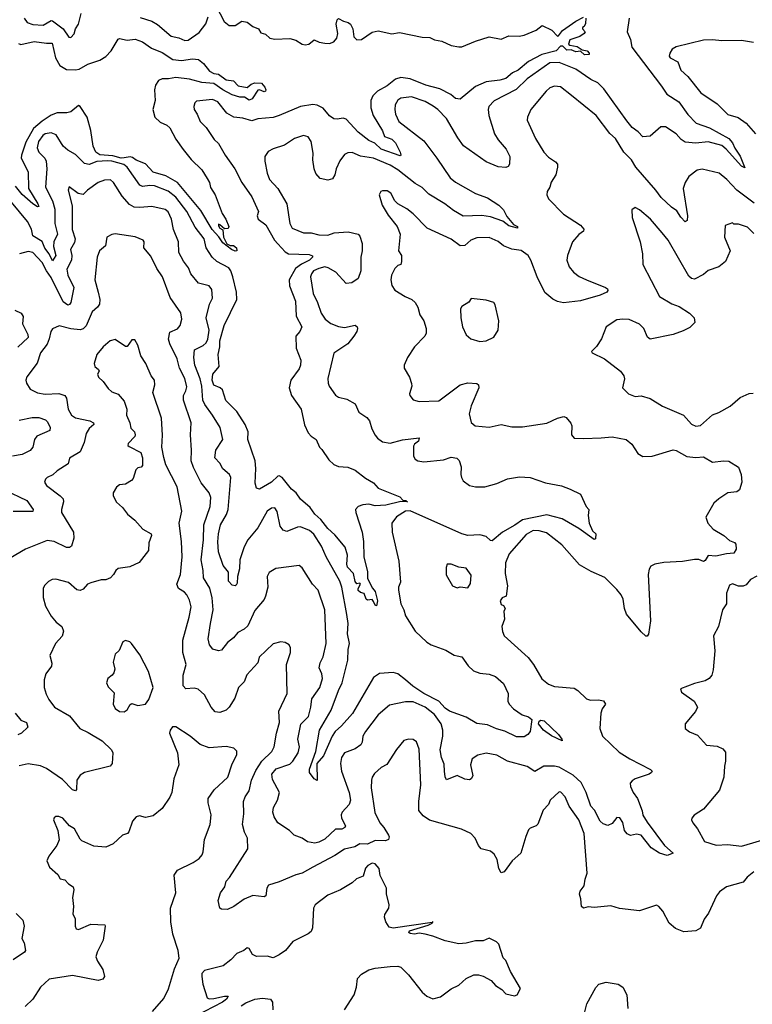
# Model space of a CAD drawing. Extents: x 1552033 to 1694788, y 811965 to 917215.
# Tile 491 of 632: x 1646688 to 1651506, y 878742 to 885215. Entities that reach past the tile are written whole.
import ezdxf

# ---------------------------------------------------------------- set-up
doc = ezdxf.new("R2010")
doc.units = 0

msp = doc.modelspace()

# ---------------------------------------------------------------- linework, layer by layer
at = {"layer": '0CON20XD'}
for points in [[(1646717.2, 885225), (1646737.4, 885197.4), (1646774.7, 885184.7), (1646841.5, 885178.5), (1646895, 885209.4), (1646905, 885208.6), (1646974.8, 885154.8), (1647010.5, 885100.5), (1647025, 885098.8), (1647047.4, 885122.6), (1647055.7, 885155), (1647075, 885186.7), (1647092.8, 885257.2)], [(1647980, 885305), (1648033.3, 885203.3), (1648065, 885177.1), (1648105, 885176.9), (1648150, 885205), (1648185, 885200), (1648220.3, 885170.3), (1648257.5, 885155), (1648275, 885130), (1648305, 885120), (1648333, 885093), (1648365, 885087.9), (1648465, 885090.9), (1648505, 885080), (1648545, 885055.6), (1648565, 885051.1), (1648588.8, 885055), (1648625, 885082), (1648657.7, 885067.7), (1648695, 885061.2), (1648725, 885060), (1648755, 885070), (1648773.8, 885095), (1648779.2, 885125), (1648769.2, 885185), (1648776.7, 885215), (1648785, 885223.3), (1648817.5, 885205), (1648847.4, 885197.4), (1648862.5, 885185), (1648878.1, 885155), (1648885, 885102.5), (1648904.1, 885084.1), (1648935, 885084.2), (1649005.8, 885134.2), (1649045, 885142), (1649135, 885123.1), (1649185, 885131.8), (1649335, 885101.5), (1649385, 885098.9), (1649415.9, 885084.1), (1649465, 885074.4), (1649525, 885046), (1649576.1, 885036.1), (1649595, 885036.2), (1649685, 885073.8), (1649775, 885102), (1649855, 885088), (1649905, 885108.6), (1649972.4, 885107.6), (1650005, 885113.1), (1650085, 885146), (1650125, 885176.9), (1650187.3, 885147.3), (1650225, 885107.5), (1650231.7, 885108.3), (1650257.5, 885145), (1650345, 885206.7), (1650395, 885231.4)], [(1647479.6, 885229.6), (1647556.2, 885206.2), (1647594.8, 885184.8), (1647685, 885107.1), (1647735.7, 885095.7), (1647775, 885078.2), (1647795, 885080.8), (1647867.7, 885132.3), (1647912.4, 885187.6), (1647927.8, 885235)], [(1650696.2, 885225), (1650682.9, 885135), (1650705.6, 885085), (1650712.5, 885035), (1650907.8, 884777.8), (1650944.7, 884725), (1651023.4, 884675), (1651081.2, 884591.2), (1651135.9, 884535.9), (1651223.7, 884503.7), (1651350.4, 884435), (1651375, 884406.5), (1651390.2, 884370.2), (1651425, 884318.5), (1651457.5, 884242.5), (1651435, 884253.1), (1651334.7, 884364.7), (1651305, 884387.7), (1651215, 884412), (1651135, 884403.3), (1651065, 884410.9), (1651037.8, 884427.7), (1651005.5, 884465), (1650935, 884510), (1650905, 884510), (1650835, 884450), (1650786.2, 884446.2), (1650755, 884478.8), (1650715, 884505.8), (1650679.6, 884549.6), (1650530.3, 884760.3), (1650489.8, 884799.8), (1650445, 884821.5), (1650345, 884890.8), (1650235, 884933.6), (1650175, 884931.8), (1650024.4, 884825.6), (1649952.6, 884757.4), (1649808.8, 884681.2), (1649773.6, 884645), (1649769.1, 884625), (1649773.1, 884585), (1649810, 884465), (1649834.5, 884425), (1649886.4, 884365), (1649911.1, 884315), (1649910, 884265), (1649900.4, 884249.6), (1649885, 884243.8), (1649835, 884247.8), (1649755, 884280.4), (1649606.8, 884386.8), (1649569.1, 884439.1), (1649495, 884565.6), (1649437.5, 884625), (1649407.4, 884647.4), (1649355, 884677.1), (1649265, 884707.3), (1649195, 884700.5), (1649175, 884686.7), (1649157.5, 884655), (1649156.1, 884625), (1649160, 884595), (1649181.2, 884545), (1649345, 884419.2), (1649432.2, 884305), (1649520, 884175), (1649555, 884146.4), (1649685, 884072.7), (1649765, 884043.6), (1649840, 883995), (1649870, 883965), (1649892.5, 883922.5), (1649935, 883868.8), (1649960.8, 883855), (1649962.5, 883845), (1649905, 883859.2), (1649865, 883891.5), (1649785, 883918.8), (1649728, 883928), (1649605, 883924.5), (1649540.8, 883960.8), (1649483.1, 884005), (1649379.2, 884069.2), (1649335, 884112.8), (1649288.1, 884138.1), (1649175, 884228.2), (1649125, 884258.2), (1649014.6, 884305.4), (1648928.5, 884318.5), (1648875, 884341.9), (1648845, 884339.4), (1648825, 884330), (1648792.9, 884287.1), (1648768.8, 884235), (1648761.1, 884195), (1648745, 884169.2), (1648715, 884160), (1648665, 884171.9), (1648635.6, 884205), (1648624.6, 884235), (1648616.2, 884295), (1648617.7, 884337.7), (1648604.4, 884414.4), (1648584.3, 884444.3), (1648555, 884454.3), (1648495, 884434.3), (1648430.4, 884389.6), (1648354.6, 884365.4), (1648322.2, 884347.8), (1648299.4, 884315), (1648299.5, 884285), (1648315, 884206.7), (1648331.5, 884165), (1648385.5, 884105), (1648444.7, 884004.7), (1648465.5, 883875), (1648480.8, 883845), (1648555, 883813.1), (1648605, 883813.5), (1648655, 883800.9), (1648715, 883797.8), (1648755.7, 883814.3), (1648848.3, 883821.7), (1648914.6, 883804.6), (1648925, 883791.2), (1648941.1, 883745), (1648941.1, 883695), (1648931.2, 883655), (1648932.1, 883565), (1648915, 883514.2), (1648873.3, 883485), (1648835, 883480.6), (1648766.7, 883555), (1648717.1, 883585), (1648695, 883589.5), (1648655, 883580.7), (1648620.9, 883565), (1648606.1, 883545), (1648601.1, 883525), (1648618.5, 883415), (1648646.8, 883355), (1648670.4, 883285), (1648697.1, 883247.1), (1648735, 883218.2), (1648785, 883198.1), (1648825, 883191.8), (1648895, 883207.1), (1648907.1, 883197.1), (1648910.4, 883185), (1648905.4, 883165), (1648885.9, 883134.1), (1648846.4, 883083.6), (1648755, 883022), (1648714.5, 882855.5), (1648715.6, 882825), (1648723.1, 882805), (1648765, 882746.2), (1648785, 882734.5), (1648839.8, 882719.8), (1648895, 882688.8), (1648918.8, 882635), (1648970.3, 882600.3), (1648988.7, 882578.7), (1649004.5, 882524.5), (1649025, 882483.8), (1649040, 882465), (1649075, 882439.4), (1649125, 882430.4), (1649205, 882452.2), (1649315, 882466.2), (1649310, 882445), (1649284.3, 882425.7), (1649277.5, 882412.5), (1649277.1, 882345), (1649288, 882325), (1649305.5, 882315.5), (1649345, 882309.5), (1649475, 882321.4), (1649525, 882338.1), (1649563, 882333), (1649577.9, 882317.9), (1649591.9, 882275), (1649588.6, 882225), (1649593.1, 882205), (1649605, 882184.3), (1649645, 882153.5), (1649685, 882143.8), (1649745.9, 882144.1), (1649825, 882165.4), (1649895, 882197.1), (1649975, 882209.1), (1650045.5, 882205.5), (1650145, 882169.5), (1650250.5, 882150.5), (1650309.1, 882129.1), (1650375, 882095.8), (1650414.3, 882015), (1650431.7, 881995), (1650427.3, 881955), (1650433.8, 881905), (1650454, 881855), (1650476.6, 881835), (1650475, 881803.3), (1650465, 881797.1), (1650365, 881871.1), (1650255, 881934.4), (1650155, 881959.7), (1649993.6, 881926.4), (1649945, 881891.7), (1649862.9, 881847.1), (1649795, 881788.5), (1649785, 881790.6), (1649755, 881818.2), (1649715, 881828.9), (1649635, 881824.1), (1649595, 881834.2), (1649255, 881987.3), (1649225, 881984.5), (1649165, 881946.6), (1649136.4, 881905), (1649136.7, 881845), (1649181.1, 881655), (1649192.6, 881517.4), (1649179.2, 881485), (1649178.1, 881465), (1649194.5, 881375), (1649214.5, 881335), (1649225.6, 881295), (1649287.8, 881195), (1649365, 881123.1), (1649395, 881104.4), (1649491.3, 881071.3), (1649545, 881036.7), (1649565, 881033.3), (1649596.4, 881026.4), (1649637, 880967), (1649673.4, 880933.4), (1649715, 880918.6), (1649775, 880911.9), (1649816.8, 880896.8), (1649870.3, 880850.3), (1649900, 880785), (1649899.2, 880735), (1649908, 880715), (1649936, 880685), (1649992, 880645), (1650035, 880632.3), (1650055.3, 880615), (1650044.6, 880535), (1650028.9, 880515), (1650005, 880499.6), (1649955, 880500), (1649877.4, 880537.4), (1649822.8, 880552.8), (1649765, 880579.4), (1649695, 880587.5), (1649625, 880629.5), (1649515, 880668.9), (1649485, 880689.7), (1649444.7, 880735), (1649345, 880785.2), (1649273.2, 880833.2), (1649225.8, 880875), (1649175, 880914.6), (1649145, 880924), (1649055, 880916.8), (1649015, 880890.9), (1648875.9, 880654.1), (1648805, 880572.5), (1648763.5, 880535), (1648742.7, 880505), (1648685, 880375.5), (1648641.5, 880325), (1648645, 880212.5), (1648624.8, 880224.8), (1648594.4, 880265), (1648595, 880288.8), (1648636.6, 880405), (1648659.2, 880545), (1648736, 880675), (1648784.4, 880804.4), (1648808.2, 880855), (1648846.7, 881005), (1648848.5, 881075), (1648857.1, 881115), (1648843.2, 881176.8), (1648847.2, 881245), (1648840.3, 881305), (1648807.2, 881485), (1648793.3, 881525), (1648703.2, 881683.2), (1648673.8, 881755), (1648623.2, 881833.2), (1648595, 881856.5), (1648535, 881882.2), (1648515, 881880), (1648445, 881850.8), (1648420.2, 881860.2), (1648402.1, 881885), (1648382.4, 881982.4), (1648365.7, 882005.7), (1648345, 882004.3), (1648315, 881984.3), (1648254.1, 881875), (1648189.3, 881795), (1648165, 881749.2), (1648136.7, 881665), (1648134.6, 881605.4), (1648120, 881555), (1648118.2, 881511.8), (1648112.2, 881497.8), (1648105, 881492.9), (1648085, 881497.6), (1648060.6, 881525), (1648062.1, 881582.1), (1648027.1, 881627.1), (1647996.5, 881716.5), (1647991.9, 881781.9), (1647995.8, 881835), (1648009.1, 881895), (1648047.1, 881962.9), (1648058.4, 881995), (1648077.5, 882205), (1648068.6, 882225), (1648025, 882263.5), (1648005, 882298.9), (1647971.5, 882335), (1647977.2, 882385), (1648023.1, 882455), (1648005.6, 882535), (1647956.1, 882615)], [(1650410, 885225), (1650409.7, 885190.3), (1650400, 885170), (1650390, 885165), (1650390, 885155), (1650406.4, 885136.4), (1650400, 885125), (1650372.5, 885105), (1650305, 885083.3), (1650297.5, 885055), (1650305, 885047.5), (1650355, 885038.8), (1650386.7, 885016.7), (1650420.3, 885010.3), (1650434, 884995), (1650433.3, 884986.7), (1650402, 884985), (1650375, 885007.5), (1650345.3, 885004.7), (1650315, 885016.7), (1650286.7, 885015), (1650260.5, 885040.5), (1650245, 885040.8), (1650215, 885011.5), (1650122.8, 884987.2), (1650035, 884940.8), (1649966, 884884), (1649928.2, 884865), (1649885, 884829.8), (1649845, 884818.2), (1649755, 884806.2), (1649684.6, 884775.4), (1649585, 884693.8), (1649555, 884697.5), (1649523.9, 884723.9), (1649451.1, 884761.1), (1649359.2, 884785), (1649255, 884826.5)], [(1646679.7, 885059.7), (1646695, 885052.9), (1646783.1, 885073.1), (1646865, 885061.2), (1646901.8, 885061.8), (1646924, 884965), (1646951.1, 884915), (1646995, 884889), (1647055.2, 884884.8), (1647078.9, 884891.1), (1647136.9, 884923.1), (1647215, 884950), (1647255, 884972.5), (1647290.2, 885009.8), (1647335, 885087.5), (1647345, 885091.2), (1647395, 885081.1), (1647448.3, 885088.3), (1647495, 885070.5), (1647555, 885028.5), (1647625, 885000.8), (1647695, 884954.3), (1647752.9, 884947.1), (1647825, 884957.5), (1647865, 884954.2), (1647896.6, 884926.6), (1647937, 884877), (1647965, 884862.5), (1647996.3, 884856.4), (1648045, 884820), (1648095, 884812.5), (1648125, 884780), (1648185, 884770.6), (1648210.7, 884790.7), (1648235, 884799.6), (1648279.1, 884799.1), (1648301.1, 884771.1), (1648305.7, 884754.3), (1648304.1, 884745.9), (1648295, 884741.4), (1648265, 884753.6), (1648255, 884751.5), (1648218, 884695), (1648197.1, 884687.1), (1648166.8, 884706.8), (1648135, 884706.5), (1648085, 884721), (1648025, 884753.4), (1647965, 884796.2), (1647885, 884802.2), (1647805, 884823.8), (1647713.9, 884836.1), (1647666.5, 884826.5), (1647625, 884825.7), (1647600, 884815), (1647582.2, 884785), (1647575.6, 884755), (1647578.6, 884685), (1647562.9, 884625), (1647577.1, 884575), (1647612, 884542), (1647655, 884521.1), (1647675, 884504.3), (1647715, 884429.2), (1647762.2, 884362.2), (1647815, 884296.5), (1647885, 884227.5), (1647921.4, 884171.4), (1647935.7, 884145), (1647941.9, 884111.9), (1647974.3, 884065), (1648020.6, 883940.6), (1648043.3, 883905), (1648062.5, 883855), (1648058.3, 883841.7), (1648035, 883840), (1648005, 883867.5), (1647995, 883870), (1647995, 883860), (1648003.3, 883845), (1648023, 883833), (1648028.6, 883785), (1648051.1, 883741.1), (1648071.7, 883731.7), (1648095, 883730), (1648114.4, 883715), (1648115.5, 883695), (1648105, 883694.3), (1648080, 883705), (1648025, 883748.6), (1647997.9, 883787.9), (1647952.8, 883835), (1647880.1, 883960.1), (1647725.5, 884145.5), (1647649.9, 884189.9), (1647565, 884213.3), (1647515, 884268.5), (1647455, 884292.8), (1647430.3, 884310.3), (1647414.1, 884314.1), (1647375, 884307.3), (1647355, 884305.1), (1647301.3, 884321.3), (1647215, 884327.9), (1647188.1, 884345), (1647170.8, 884385), (1647156.7, 884486.7), (1647131.1, 884575), (1647086, 884645), (1647075, 884651.2), (1647025, 884609.5), (1646997.2, 884602.8), (1646935, 884603.3), (1646895, 884588.1), (1646835, 884548.7), (1646779.1, 884500.9), (1646729.2, 884410.8), (1646699.2, 884325), (1646698.3, 884305), (1646743.6, 884215), (1646745.7, 884105), (1646808, 884005), (1646813, 883987), (1646805, 883984.4), (1646775.5, 884005), (1646705, 884067), (1646660.7, 884120.7)], [(1651514.6, 885064.6), (1651435, 885078.2), (1651305.5, 885075.5), (1651245, 885082.5), (1651185, 885081.2), (1651005, 885036.4), (1650978.6, 885021.4), (1650962.5, 884995), (1650960, 884975), (1650966, 884965), (1651015, 884939.1), (1651035, 884884.2), (1651081.8, 884841.8), (1651167.1, 884735), (1651275, 884662), (1651345, 884592.2), (1651413.4, 884573.4), (1651465, 884534.4), (1651527.1, 884465)], [(1649255, 884826.5), (1649195.6, 884835.6), (1649160, 884825), (1649105, 884780.9), (1649040.6, 884745), (1649010, 884715), (1648996.2, 884683.8), (1648997.3, 884635), (1649012.7, 884585), (1649073.8, 884485), (1649087.5, 884447.5), (1649135, 884429.2), (1649159.6, 884405), (1649190.4, 884345), (1649194, 884326), (1649189.1, 884320.9), (1649065, 884364.7), (1649024, 884404), (1648985, 884421.8), (1648915, 884475.4), (1648835, 884560.5), (1648815, 884568.6), (1648775, 884560.8), (1648755, 884564.3), (1648725, 884584.4), (1648683.3, 884633.3), (1648645, 884654.1), (1648615, 884657.7), (1648535, 884645.8), (1648393.6, 884586.4), (1648355, 884572.3), (1648255, 884564.5), (1648215, 884550), (1648155, 884567.7), (1648095.4, 884575.4), (1648051.1, 884601.1), (1647991.4, 884675), (1647955, 884690.9), (1647850.6, 884679.4), (1647840.5, 884669.5), (1647834, 884645), (1647836.2, 884625), (1647856, 884595), (1647876, 884545), (1647915, 884506.2), (1647967.6, 884427.6), (1647995, 884402), (1648038.5, 884325), (1648102.7, 884235), (1648150, 884145), (1648215, 884050), (1648258.2, 883955), (1648250.6, 883925), (1648256.2, 883905), (1648307.7, 883867.7), (1648363.2, 883765), (1648385, 883740.7), (1648435, 883688.4), (1648455.2, 883675.2), (1648592.1, 883672.1), (1648612.7, 883662.7), (1648614.2, 883655), (1648594.4, 883635), (1648541.5, 883608.5), (1648501.2, 883578.8), (1648459.2, 883505), (1648462.3, 883465), (1648502.9, 883365), (1648506.4, 883266.4), (1648542.9, 883195), (1648531.4, 883165), (1648504.3, 883135), (1648505.7, 883055), (1648537, 882977), (1648535.5, 882945), (1648525, 882920.8), (1648470.8, 882845), (1648459.3, 882795), (1648475.5, 882745), (1648538.1, 882655), (1648561.7, 882551.7), (1648585, 882500), (1648605, 882476.2), (1648638.8, 882455), (1648660.6, 882405), (1648675, 882388.6), (1648721.7, 882321.7), (1648755, 882292), (1648785, 882278.8), (1648845, 882274), (1648895, 882253.8), (1648961.3, 882201.3), (1649015, 882170), (1649045.8, 882135.8), (1649187.9, 882077.9), (1649207.5, 882057.5), (1649227.5, 882055), (1649238, 882045), (1649195, 882047.5), (1649096.2, 882023.8), (1649025, 882019.1), (1648985, 882031.1), (1648943.8, 882026.2), (1648914.6, 882015.4), (1648897.1, 881995), (1648898.1, 881975), (1648940, 881845), (1648949.2, 881785), (1648952, 881685), (1648975.6, 881585), (1648975, 881542.5), (1649007.6, 881477.6), (1649025.2, 881455.2), (1649041.2, 881395), (1649035, 881362.5), (1649025, 881366.2), (1649015, 881391.2), (1649005, 881404), (1648975, 881400), (1648965.5, 881405.5), (1648952.7, 881442.7), (1648929.5, 881449.5), (1648915, 881463.3), (1648913.6, 881476.4), (1648928.8, 881505), (1648925, 881510), (1648905, 881506.7), (1648895, 881522.5), (1648883.1, 881575), (1648844.6, 881615), (1648838.5, 881635), (1648844.6, 881695), (1648827.7, 881747.7), (1648759.5, 881829.5), (1648715, 881869.7), (1648669.1, 881929.1), (1648629.1, 881965), (1648598.5, 882008.5), (1648533.7, 882063.6), (1648505.8, 882105), (1648475, 882128.4), (1648415, 882205.8), (1648395, 882216.5), (1648385, 882213.3), (1648345, 882175.9), (1648265, 882128.6), (1648246.2, 882135), (1648237.7, 882167.7), (1648241.5, 882265), (1648236.2, 882315), (1648187.9, 882455), (1648190.4, 882505), (1648171.5, 882555), (1648115, 882639.5), (1648042.7, 882712.7), (1648021.8, 882781.8), (1648005.8, 882795), (1647965, 882811.9), (1647954.3, 882845), (1647959.2, 882885), (1647999.4, 882935), (1647993.5, 883015), (1648005.2, 883064.8), (1648004, 883105), (1648032.6, 883205), (1648115.7, 883375), (1648113.8, 883425), (1648089.7, 883525), (1648076.6, 883565), (1648062.9, 883585), (1647985.6, 883625), (1647954.4, 883655), (1647915.3, 883715), (1647901.9, 883775), (1647842.4, 883852.4), (1647787.9, 883955), (1647715, 884049.7), (1647665, 884088.6), (1647573.6, 884123.6), (1647543.7, 884126.3), (1647495, 884119.1), (1647478, 884128), (1647394.8, 884244.8), (1647372.9, 884262.9), (1647295.2, 884284.8), (1647265, 884287.2), (1647195, 884283.6), (1647145, 884263.8), (1647115, 884270), (1647055, 884330), (1647005, 884357.5), (1646974.3, 884384.3), (1646927.8, 884457.8), (1646895, 884471.1), (1646855, 884465.4), (1646839.4, 884455), (1646812.3, 884415), (1646803.7, 884373.7), (1646814.4, 884345), (1646854, 884305), (1646862.9, 884285), (1646866.4, 884235), (1646858.1, 884115), (1646904.1, 884024.1), (1646920.1, 883970.1), (1646919, 883875), (1646937.4, 883805), (1646912.6, 883755), (1646911.4, 883725), (1646924.8, 883665), (1646905, 883630), (1646882.6, 883675), (1646854.1, 883714.1), (1646835, 883757.7), (1646773.8, 883795), (1646765, 883837.5), (1646739.6, 883889.6), (1646635, 884016.2)], [(1650316.8, 884716.8), (1650245, 884773.1), (1650205, 884778.2), (1650175, 884766.4), (1650150.6, 884745), (1650049.2, 884625), (1650028, 884575), (1650026, 884555), (1650079.2, 884435), (1650135, 884343.8), (1650165, 884312.5), (1650212, 884282), (1650224.4, 884265), (1650225.6, 884245), (1650212.9, 884195), (1650182.6, 884147.4), (1650174, 884115), (1650156.2, 884085), (1650153.8, 884065), (1650165, 884037.5), (1650265, 883936.2), (1650375.5, 883865.5), (1650398.3, 883838.3), (1650396, 883824), (1650365, 883802.9), (1650324.4, 883755), (1650289.5, 883665), (1650285.5, 883635), (1650300.8, 883590.8), (1650330, 883555), (1650367.2, 883527.2), (1650415.5, 883505.5), (1650541.2, 883455), (1650554, 883445), (1650556, 883435), (1650548.8, 883425), (1650506.2, 883405), (1650375, 883368.1), (1650265, 883353.8), (1650225, 883363.3), (1650195, 883378.8), (1650142.4, 883422.4), (1650092.1, 883525), (1650050, 883635), (1650031.2, 883665), (1649985, 883698.5), (1649925, 883706.7), (1649869.1, 883729.1), (1649835, 883756.4), (1649775, 883784.3), (1649695, 883781.9), (1649655, 883765.6), (1649615, 883731.1), (1649585, 883728.5), (1649525, 883772.5), (1649368, 883845), (1649275, 883940), (1649235, 883971.9), (1649174, 884005), (1649155.5, 884025.5), (1649128, 884075), (1649105, 884090), (1649075, 884091.2), (1649063.3, 884085), (1649051.2, 884065), (1649072, 883995), (1649110.9, 883930.9), (1649170.8, 883855), (1649190, 883805), (1649180, 883695), (1649198.8, 883665), (1649200, 883625), (1649194.1, 883605.9), (1649175, 883598.6), (1649155, 883579.2), (1649133.8, 883535), (1649128.9, 883505), (1649135, 883467.5), (1649155, 883436.7), (1649222, 883395), (1649265.9, 883375.9), (1649288.1, 883355), (1649307.1, 883325), (1649320, 883275), (1649345.6, 883235), (1649361.5, 883185), (1649361.1, 883155), (1649353.1, 883135), (1649284.6, 883065.4), (1649239.2, 882995), (1649216.7, 882945), (1649216.7, 882925), (1649252, 882865), (1649264.3, 882824.3), (1649266, 882805), (1649252, 882755), (1649254.2, 882744.2), (1649276.2, 882716.2), (1649315, 882704.2), (1649445, 882708.9), (1649585, 882815.6), (1649635, 882828.5), (1649695, 882824), (1649706.2, 882815), (1649707.1, 882795), (1649656, 882676), (1649643.1, 882623.1), (1649657.3, 882567.3), (1649684.3, 882544.3), (1649775, 882535.7), (1649855, 882552.9), (1649925, 882539.4), (1649995, 882538.5), (1650155, 882562.5), (1650225, 882595.7), (1650265.8, 882605.8), (1650280.8, 882600.8), (1650313, 882563), (1650320, 882545), (1650316, 882485), (1650333.3, 882465), (1650395, 882461.5), (1650512.8, 882467.2), (1650585, 882471.9), (1650675.6, 882455.6), (1650713.8, 882425), (1650753, 882363), (1650785, 882342.5), (1650847.5, 882345), (1650985, 882387.5), (1651005, 882382.5), (1651075, 882344.4), (1651135, 882337.3), (1651185, 882341.1), (1651245, 882307.1), (1651315.8, 882315.8), (1651352.3, 882312.3), (1651414.2, 882274.2), (1651432.5, 882225), (1651437.1, 882175), (1651421.9, 882125), (1651405, 882110.6), (1651345, 882104), (1651285, 882066.2), (1651252.2, 882037.8), (1651201.2, 881945), (1651214, 881905), (1651248, 881865), (1651318, 881825), (1651355, 881790.8), (1651387.9, 881777.9), (1651397.7, 881767.7), (1651399.7, 881735), (1651385, 881707.1), (1651336.9, 881703.1), (1651265, 881687.5), (1651215, 881692), (1651195, 881658.8), (1651185, 881652.5), (1651155, 881666), (1651125, 881666), (1651047.6, 881652.4), (1650925, 881646.9), (1650864.3, 881635.7), (1650838, 881622), (1650827.7, 881602.3), (1650821.9, 881568.1), (1650836.9, 881263.1), (1650823.8, 881176.2), (1650815, 881162.5), (1650805, 881163.3), (1650775, 881190), (1650677.9, 881307.9), (1650665.6, 881345), (1650657.5, 881405), (1650644.4, 881435), (1650615, 881470), (1650535, 881548.6), (1650446.8, 881586.8), (1650370.3, 881630.3), (1650252.3, 881762.3), (1650152, 881842), (1650105, 881854.3), (1650065, 881856.2), (1650018.5, 881831.5), (1649906.9, 881703.1), (1649882.2, 881645), (1649881.4, 881575), (1649896.1, 881493.9), (1649887.5, 881425), (1649860, 881415), (1649847.5, 881395), (1649855, 881370), (1649870, 881365), (1649880, 881345), (1649872.5, 881325), (1649875.9, 881274.1), (1649859.2, 881225), (1649862.4, 881192.4), (1649874.5, 881164.5), (1650032.1, 881022.1), (1650067, 880977), (1650122.8, 880882.8), (1650165, 880847.5), (1650205, 880830.9), (1650335, 880820), (1650358.8, 880805), (1650415, 880750), (1650442, 880742), (1650494.1, 880744.1), (1650527, 880737), (1650540, 880715), (1650519.2, 880685), (1650510, 880655), (1650504.2, 880555), (1650520, 880505), (1650629.3, 880399.3), (1650700, 880355), (1650836.4, 880286.4), (1650846.7, 880275), (1650843.3, 880265), (1650826.7, 880255), (1650735, 880224.2), (1650715, 880212), (1650702.5, 880195), (1650704.2, 880175), (1650721.4, 880135), (1650751.8, 880095), (1650781.6, 880015), (1650786.9, 879985), (1650815, 879938.9), (1650928.6, 879785), (1650986.2, 879735), (1650945, 879720), (1650895.5, 879735.5), (1650841.7, 879771.7), (1650775, 879854.2), (1650745, 879860.8), (1650705, 879850.8), (1650683.6, 879863.6), (1650666.2, 879885), (1650655, 879937.5), (1650635, 879968), (1650615, 879970), (1650585, 879930), (1650555, 879917.5), (1650525, 879927.5), (1650505, 879946.7), (1650467.6, 880017.6), (1650444.7, 880044.7), (1650413.2, 880135), (1650379.9, 880199.9), (1650327.9, 880247.9), (1650235, 880300), (1650205, 880307.7), (1650135, 880308.5), (1650075, 880272.9), (1650025, 880304.5), (1649895, 880340), (1649825, 880380), (1649755, 880393.8), (1649699.9, 880380.1), (1649663.1, 880355), (1649653.7, 880316.3), (1649666.9, 880245), (1649657.5, 880225), (1649645, 880217.1), (1649615, 880221.5), (1649565, 880247.1), (1649495, 880218.8), (1649485, 880237.5), (1649482.3, 880275), (1649480.5, 880320.5), (1649462.7, 880365), (1649454, 880415), (1649470.8, 880505), (1649471.6, 880545), (1649460, 880585), (1649415, 880646.5), (1649355, 880695.4), (1649275, 880731.1), (1649225, 880730.6), (1649120.7, 880709.3), (1649045.7, 880645), (1648961.4, 880535), (1648944.3, 880505), (1648940.6, 880465), (1648931.7, 880448.3), (1648895, 880421.4), (1648825, 880396), (1648804.3, 880365), (1648798.1, 880325), (1648804.5, 880274.5), (1648854.4, 880135), (1648862.9, 880085), (1648854, 880055), (1648808.8, 880005), (1648802.3, 879987.7), (1648804.4, 879965), (1648830.8, 879915), (1648827.1, 879905), (1648805.8, 879894.2), (1648787.1, 879892.9), (1648765, 879892.7), (1648695, 879828.2), (1648655, 879806.9), (1648628.7, 879801.3), (1648580.3, 879810.3), (1648545, 879833.8), (1648492.5, 879855), (1648463.3, 879885), (1648386.2, 879935), (1648362, 879975), (1648352.5, 880005), (1648357.1, 880035), (1648382.9, 880085), (1648396.5, 880135), (1648350.8, 880220.9), (1648345.8, 880255), (1648375, 880289.2), (1648465, 880320.5), (1648485, 880340.5), (1648518.4, 880395), (1648528.9, 880435), (1648518.2, 880485), (1648536.7, 880583.3), (1648586.5, 880635), (1648603.4, 880695), (1648610.1, 880749.9), (1648660.8, 880825), (1648678.8, 880885), (1648675.5, 880915), (1648657.5, 880955), (1648664, 880986), (1648683.3, 881026.7), (1648703.1, 881115), (1648695.4, 881335), (1648650.6, 881465), (1648614.6, 881504.6), (1648545, 881612.5), (1648525, 881626.9), (1648373.2, 881606.8), (1648328.8, 881581.2), (1648315.8, 881555), (1648320, 881485), (1648305.6, 881425), (1648295, 881404), (1648235, 881331.2), (1648189.2, 881230.8), (1648165, 881208.9), (1648123.4, 881186.6), (1648095, 881150.9), (1648055, 881121.1), (1648015, 881071.2), (1647995, 881066.2), (1647957.2, 881077.2), (1647936.5, 881105), (1647928.5, 881145), (1647943.7, 881245), (1647960.2, 881335), (1647954.3, 881415), (1647937.9, 881477.9), (1647897.5, 881545), (1647895.5, 881595), (1647881.8, 881665), (1647897.8, 881795), (1647899.5, 881895), (1647940, 882015), (1647944.1, 882075), (1647935, 882105.7), (1647880.6, 882170.6), (1647830.4, 882270.4), (1647816.5, 882315), (1647818.5, 882385), (1647810.9, 882485), (1647816.2, 882565), (1647766, 882715), (1647766, 882745), (1647781.8, 882775), (1647787.3, 882802.7), (1647773.3, 882856.7), (1647740, 882925), (1647722.7, 882985), (1647674.6, 883085), (1647666.2, 883115), (1647675, 883160), (1647726.1, 883183.9), (1647743.1, 883205), (1647754.4, 883245.6), (1647748.6, 883288.6), (1647678.5, 883388.5), (1647626.4, 883525), (1647590.2, 883580.2), (1647549.8, 883659.8), (1647504.2, 883715), (1647506.2, 883755), (1647501.2, 883765), (1647447.4, 883787.4), (1647315, 883806.9), (1647295, 883804), (1647261.2, 883785), (1647251.7, 883728.3), (1647212, 883695), (1647198.5, 883655), (1647182.7, 883505), (1647203.4, 883423.4), (1647214.5, 883375), (1647213.1, 883345), (1647200, 883325), (1647165, 883294.4), (1647125, 883202.5), (1647105, 883182.7), (1647085, 883176.1), (1647025, 883182.3), (1646947.3, 883202.7), (1646905, 883182.5), (1646893.8, 883166.2), (1646883.1, 883116.9), (1646868.3, 883081.7), (1646824.4, 883025), (1646803.6, 882956.4), (1646735, 882866.7), (1646728, 882845), (1646732.5, 882825), (1646756.8, 882786.8), (1646805, 882762.2), (1646855, 882753.6), (1646945, 882757.3), (1646985, 882745.5), (1646996.8, 882726.8), (1647007.5, 882655), (1647028.5, 882615), (1647055, 882598.8), (1647149.1, 882579.1), (1647174.3, 882565), (1647175.6, 882555), (1647145, 882528.5), (1647124.6, 882495), (1647111.2, 882435), (1647085.7, 882375), (1647016.7, 882333.3), (1647006.2, 882295), (1646935, 882248.9), (1646906.9, 882223.1), (1646869.4, 882205), (1646857.8, 882195), (1646850.8, 882175), (1646865, 882153.8), (1646955, 882085.5), (1646973.5, 882065), (1646975.6, 882045), (1646962.1, 881995), (1646963.8, 881975), (1647042.9, 881845), (1647043.8, 881806.2), (1647029.4, 881755), (1647015.4, 881744.6), (1646995, 881744.6), (1646915, 881784.6), (1646868.2, 881791.8), (1646726.7, 881735), (1646625, 881674.2)], [(1651518.6, 884008.6), (1651405, 884093.8), (1651337.3, 884165), (1651287, 884207), (1651175, 884232), (1651143.2, 884226.8), (1651088, 884185), (1651064.5, 884145.5), (1651052.2, 884105), (1651080, 883925), (1651077.5, 883895), (1651065, 883887.5), (1651035, 883917.5), (1651009.8, 883959.8), (1650975, 883982.2), (1650905.7, 884045.7), (1650871.2, 884095), (1650740.5, 884245), (1650710.6, 884295), (1650661.1, 884345), (1650605.3, 884435.3), (1650567.9, 884467.9), (1650478.1, 884585), (1650316.8, 884716.8)], [(1647956.1, 882615), (1647906.2, 882685), (1647893.3, 882715), (1647887, 882805), (1647875.2, 882855.2), (1647840.8, 882945), (1647832.5, 882995), (1647837.1, 883045), (1647895, 883072.7), (1647915, 883091.5), (1647925.8, 883115), (1647933.4, 883175), (1647914.5, 883255), (1647935.5, 883344.5), (1647955.6, 883385), (1647952.4, 883442.4), (1647935, 883465.6), (1647863.8, 883483.8), (1647813.7, 883543.7), (1647797.5, 883585), (1647765, 883628.6), (1647735.6, 883685), (1647732.5, 883755), (1647700, 883835), (1647687.3, 883905), (1647665, 883951.1), (1647645, 883966.5), (1647556.9, 883986.9), (1647479.1, 883980.9), (1647442, 883982), (1647409.8, 883999.8), (1647361.8, 884055), (1647305.9, 884145.9), (1647285, 884162.2), (1647245, 884160.5), (1647205, 884145.5), (1647135, 884095.6), (1647105, 884065.7), (1647071.7, 884071.7), (1647012.5, 884117.5), (1647007.5, 884095), (1647032.7, 883992.7), (1647034, 883835), (1647052.1, 883775), (1647048.4, 883751.6), (1647021.5, 883705), (1647030.3, 883665), (1647028.8, 883635), (1646997.5, 883575), (1647005.3, 883535), (1647044.6, 883455), (1647023.6, 883356.4), (1647015, 883342.5), (1647005, 883339.4), (1646975, 883359.5), (1646895, 883519.6), (1646865.1, 883565.1), (1646835, 883619.2), (1646775, 883684.6), (1646745, 883690.8), (1646686, 883676)], [(1651515, 883810.6), (1651475, 883851.4), (1651415, 883870), (1651385, 883870), (1651375, 883880), (1651327, 883863), (1651323.3, 883785), (1651359.2, 883695), (1651328.9, 883625), (1651285, 883590), (1651215, 883565.7), (1651185, 883539.2), (1651125, 883510), (1651105, 883514.2), (1651089.4, 883529.4), (1650952.5, 883765), (1650912.9, 883815), (1650837.1, 883905), (1650765, 883965.8), (1650735, 883980), (1650714, 883966), (1650715.8, 883915), (1650768.1, 883755), (1650782.9, 883675), (1650786, 883605), (1650895.8, 883395), (1650977.6, 883347.6), (1651025, 883330), (1651093.3, 883285), (1651122.5, 883255), (1651128.8, 883225), (1651095, 883190.8), (1651051.1, 883168.9), (1650985, 883145.6), (1650835, 883116), (1650817.5, 883127.5), (1650791.4, 883185), (1650765, 883212.9), (1650695, 883244.3), (1650655, 883247.1), (1650615, 883242), (1650545, 883196.2), (1650513.2, 883116.8), (1650482.3, 883067.7), (1650447.5, 883035), (1650452.5, 883025), (1650533.3, 882985), (1650638, 882905), (1650660, 882875), (1650665.8, 882855), (1650651.2, 882795), (1650691.2, 882755), (1650735, 882737.1), (1650775, 882742.9), (1650835, 882725.7), (1650915, 882674.2), (1651053.3, 882615), (1651105, 882556), (1651135, 882542.5), (1651165, 882547.5), (1651245, 882618.6), (1651285, 882632.9), (1651360, 882675), (1651425, 882731.9), (1651485, 882758.6), (1651510.5, 882760.5)], [(1649715, 883098.8), (1649755, 883104.2), (1649805, 883127.5), (1649833.8, 883175), (1649838.8, 883235), (1649815, 883340), (1649805, 883356.7), (1649755, 883372.5), (1649657.5, 883382.5), (1649641.7, 883358.3), (1649595, 883330), (1649586.7, 883315), (1649588.8, 883255), (1649600, 883195), (1649624.2, 883144.2), (1649655, 883116.7), (1649715, 883098.8)], [(1646655.3, 883305.3), (1646698.2, 883285), (1646712, 883265), (1646706.2, 883215), (1646740.9, 883145), (1646743.3, 883125), (1646676.7, 883063.3)], [(1651516.7, 879613.3), (1651472.9, 879577.1), (1651445, 879544), (1651335, 879514.3), (1651289.5, 879480.5), (1651270.9, 879455), (1651218.3, 879341.7), (1651188.3, 879301.8), (1651165, 879242), (1651135, 879224.5), (1651055, 879217.5), (1650999.8, 879239.8), (1650959.2, 879275), (1650916.9, 879355), (1650891.2, 879385), (1650875, 879393.8), (1650765, 879356.7), (1650631.7, 879371.7), (1650575, 879388.8), (1650465, 879377.5), (1650427, 879383), (1650395, 879373.3), (1650383.3, 879385), (1650378.8, 879435), (1650368.8, 879465), (1650374, 879485), (1650399.7, 879520.3), (1650405.8, 879565), (1650419.4, 879605), (1650400.3, 879865), (1650365, 879955.6), (1650301.1, 880045), (1650275.5, 880105.5), (1650247.3, 880137.3), (1650235, 880138.8), (1650177.5, 880085), (1650165.8, 880055), (1650130.7, 880019.3), (1650095, 879925.7), (1650085, 879914.3), (1650045, 879900), (1650035, 879890), (1650015.7, 879845), (1649984.3, 879735.7), (1649925.8, 879685), (1649875, 879613.8), (1649855, 879606.7), (1649839.2, 879635), (1649828.9, 879695), (1649809.1, 879729.1), (1649785, 879749.4), (1649722, 879765), (1649705.5, 879785.5), (1649683.2, 879833.2), (1649655, 879866), (1649594.1, 879894.1), (1649383.2, 879953.2), (1649340.7, 879980.7), (1649313.3, 880016.7), (1649312, 880075), (1649326.7, 880185), (1649315, 880420), (1649297.3, 880467.3), (1649275, 880483.3), (1649245, 880486.2), (1649215, 880476.2), (1649165, 880417.5), (1649102.3, 880317.7), (1649065, 880298.8), (1649020.9, 880259.1), (1649005.6, 880235), (1649001.1, 880215), (1648999.1, 880165), (1649023.4, 880003.4), (1649057.1, 879935), (1649083.5, 879905), (1649114, 879855), (1649118, 879842), (1649113.3, 879825), (1649094.1, 879815.9), (1649025, 879818.9), (1648975, 879795.4), (1648925, 879797.5), (1648892.2, 879777.8), (1648825, 879762.5), (1648759.6, 879720.4), (1648616.6, 879643.4), (1648545, 879604.5), (1648505, 879593.8), (1648395, 879546.9), (1648323.8, 879526.2), (1648313.4, 879506.6), (1648305.7, 879455), (1648295, 879447.5), (1648222.1, 879457.9), (1648165, 879433.1), (1648095.7, 879385), (1648055, 879364.4), (1648015, 879366.7), (1648003.9, 879373.9), (1647994.3, 879425), (1648008.1, 879475), (1648036.4, 879515), (1648045, 879552), (1648068.5, 879575), (1648189.5, 879765), (1648185.6, 879835), (1648166.1, 879873.9), (1648152.7, 879925), (1648161.2, 879995), (1648160.4, 880075), (1648170, 880105), (1648196.1, 880145), (1648211.8, 880215), (1648240.8, 880279.2), (1648280.3, 880339.7), (1648346.4, 880405), (1648361.3, 880435), (1648375.9, 880524.1), (1648396.2, 880595), (1648391.5, 880668.5), (1648447.8, 880785), (1648442.5, 880975), (1648470, 881055), (1648469.2, 881085), (1648461.2, 881105), (1648435, 881120), (1648405, 881126), (1648355, 881112), (1648263.8, 881025), (1648255, 880987.5), (1648181.2, 880908.8), (1648165, 880862.5), (1648126, 880825), (1648103.3, 880755), (1648066, 880695), (1648045, 880676), (1648005, 880660.8), (1647973.3, 880665), (1647946.4, 880696.4), (1647902.5, 880777.5), (1647862.8, 880812.8), (1647835, 880821.1), (1647780, 880815), (1647762.5, 880835), (1647762.2, 880905), (1647783.3, 880975), (1647760, 881055), (1647760, 881135), (1647803.5, 881286.5), (1647815.4, 881355), (1647805, 881398.8), (1647787.5, 881435), (1647771.9, 881451.9), (1647733.1, 881475), (1647720.5, 881505), (1647745, 881567.5), (1647757.5, 881685), (1647753.3, 881785), (1647737.5, 881905), (1647754.4, 881985), (1647723.1, 882145), (1647648.3, 882288.3), (1647635, 882336.7), (1647623.3, 882405), (1647627, 882483), (1647620, 882595), (1647564.2, 882765), (1647577.5, 882815), (1647575.7, 882845), (1647553.3, 882875), (1647518, 882955), (1647485.7, 883005.7), (1647465.8, 883075.8), (1647445, 883110), (1647425, 883110), (1647395, 883066.7), (1647385, 883066.7), (1647315, 883113.3), (1647282.5, 883105), (1647236.7, 883065), (1647196.4, 883013.6), (1647177.5, 882955), (1647183.3, 882935), (1647206.7, 882915), (1647210, 882905), (1647200, 882885), (1647207.5, 882865), (1647237.3, 882837.3), (1647270, 882790), (1647295, 882768.8), (1647335, 882752.5), (1647375, 882707.5), (1647393.1, 882655), (1647390, 882615), (1647412, 882565), (1647420, 882530), (1647443.8, 882505), (1647448.1, 882485), (1647445, 882474.2), (1647400.9, 882429.1)], [(1646685, 882583.5), (1646769.6, 882600.4), (1646815, 882600), (1646857.5, 882585), (1646871.1, 882571.1), (1646889.1, 882535), (1646887.5, 882515), (1646801.7, 882478.3), (1646786.2, 882455), (1646774.5, 882405), (1646756.2, 882383.8), (1646703.6, 882356.4), (1646641.9, 882345)], [(1647400.9, 882429.1), (1647400, 882415), (1647408.3, 882408.3), (1647485, 882370), (1647496.2, 882335), (1647496, 882285), (1647486.7, 882273.3), (1647465, 882268.8), (1647451.2, 882255), (1647435, 882200), (1647422.5, 882185), (1647385, 882161.2), (1647345, 882157.5), (1647325, 882142.5), (1647303.3, 882105), (1647303.3, 882085), (1647324.2, 882044.2), (1647365, 882007.5), (1647396.7, 881965), (1647446.2, 881925), (1647498, 881865), (1647552, 881835), (1647556, 881825), (1647536.9, 881775), (1647534.4, 881725), (1647474.4, 881645.6), (1647412.7, 881617.3), (1647335, 881606.2), (1647320, 881595), (1647305, 881566.7), (1647285, 881546.2), (1647255, 881533.3), (1647223, 881533), (1647155, 881513.3), (1647135, 881503.3), (1647105, 881471.1), (1647085, 881462), (1647065, 881468), (1647010, 881515), (1646925, 881536.9), (1646902.5, 881535), (1646877.6, 881522.4), (1646852, 881495), (1646843.4, 881476.6), (1646842.5, 881417.5), (1646858.7, 881358.7), (1646894.6, 881294.6), (1646928.6, 881255), (1646964.5, 881225), (1646976.4, 881195), (1646967.3, 881162.7), (1646923.1, 881115), (1646885.7, 881035), (1646898.6, 880985), (1646897.1, 880965), (1646860.6, 880915), (1646850, 880875), (1646849.2, 880825), (1646861.4, 880781.4), (1646878.8, 880745), (1646918, 880695), (1647015, 880637.5), (1647084.2, 880555), (1647139.5, 880529.5), (1647231.4, 880475), (1647291.2, 880415), (1647301.2, 880395), (1647296.2, 880325), (1647282.3, 880307.7), (1647113.5, 880266.5), (1647085, 880249.4), (1647063.9, 880216.1), (1647061.4, 880155), (1647055, 880146), (1647035, 880151.8), (1646969.9, 880219.9), (1646865, 880293.1), (1646825, 880310), (1646745, 880324), (1646685, 880309.2)], [(1646589.2, 882125), (1646735, 882054.4), (1646776, 881995), (1646775, 881982.5), (1646645, 881982.7)], [(1649635, 881480), (1649651.7, 881508.3), (1649657, 881563), (1649625, 881610), (1649575, 881616.7), (1649526.4, 881636.4), (1649500, 881635), (1649493, 881613), (1649492.5, 881565), (1649533.6, 881493.6), (1649565, 881480), (1649585, 881487.5), (1649635, 881480)], [(1651535, 881556.2), (1651494.7, 881535.3), (1651465, 881500.6), (1651445, 881490.6), (1651415, 881490.6), (1651375, 881505.8), (1651355, 881496.7), (1651335.7, 881445), (1651335.7, 881374.3), (1651310, 881335), (1651283.9, 881226.1), (1651250, 881165), (1651260, 881065), (1651249.1, 880940.9), (1651240, 880905), (1651222.5, 880885), (1651195, 880868.9), (1651125, 880850.8), (1651032.5, 880815), (1651040, 880795), (1651124.2, 880734.2), (1651146.2, 880695), (1651133, 880667), (1651063.3, 880585), (1651063.3, 880555), (1651093, 880533), (1651145, 880511.2), (1651205, 880445.7), (1651275, 880440), (1651312.3, 880422.3), (1651328.6, 880398.6), (1651329.5, 880340.5), (1651322.1, 880307.9), (1651319.4, 880235), (1651290.9, 880149.1), (1651183.8, 880025), (1651123.3, 879985), (1651108.8, 879965), (1651106.2, 879955), (1651113.8, 879935), (1651146.2, 879896.2), (1651192.3, 879812.3), (1651268.9, 879788.9), (1651345, 879791.8), (1651435, 879781.1), (1651605, 879831.5)], [(1647375, 880664.2), (1647395, 880678.8), (1647415, 880713.3), (1647425, 880718.8), (1647465, 880706.9), (1647515.6, 880714.4), (1647538.1, 880745), (1647565.6, 880825.6), (1647535, 880930), (1647478.6, 881038.6), (1647422.5, 881115), (1647412.5, 881125), (1647385, 881133.8), (1647366.7, 881125), (1647342.3, 881067.7), (1647315.8, 881044.2), (1647302.3, 880992.3), (1647314.2, 880945), (1647308.3, 880921.7), (1647296, 880905), (1647268, 880885), (1647259.2, 880855), (1647269.7, 880829.7), (1647308.8, 880788.8), (1647302.5, 880715), (1647315, 880686.7), (1647345, 880668), (1647375, 880664.2)], [(1646658.1, 880655), (1646695, 880609.2), (1646733.8, 880595), (1646742.5, 880565), (1646700, 880525), (1646675.9, 880514.1)], [(1650255, 880474.3), (1650185, 880506.4), (1650132.5, 880545), (1650099.5, 880585), (1650105, 880603.1), (1650115, 880610), (1650137.1, 880605), (1650231.9, 880515), (1650253.8, 880485), (1650255, 880474.3)], [(1647828.8, 879675), (1647869.1, 879700.9), (1647888, 879725), (1647895.7, 879745), (1647904.2, 879825), (1647940, 879925), (1647948.1, 879988.1), (1647927, 880067), (1647927.1, 880095), (1647967.4, 880152.6), (1648056.9, 880235), (1648083.6, 880316.4), (1648115.7, 880385), (1648115.8, 880405.8), (1648095.9, 880425.9), (1648045, 880437.5), (1647935, 880429.2), (1647875, 880449.2), (1647808.8, 880505), (1647715, 880566.7), (1647693.9, 880566.1), (1647677.5, 880545), (1647674, 880525), (1647726, 880395), (1647734.4, 880315.6), (1647701.9, 880225), (1647688.5, 880135), (1647676, 880104), (1647625, 880029.2), (1647565, 879981.4), (1647515, 879970), (1647475, 879980.6), (1647455, 879974.3), (1647429.2, 879945), (1647406.2, 879875), (1647397.5, 879865), (1647365, 879853.8), (1647303.3, 879796.7), (1647255, 879775.8), (1647175, 879782.5), (1647096.4, 879816.4), (1647085, 879827.5), (1647048.8, 879895), (1647015.8, 879915.8), (1646972.5, 879965), (1646945, 879976.7), (1646925, 879976.7), (1646915, 879967.5), (1646911.2, 879955), (1646938, 879885), (1646947.7, 879822.3), (1646932, 879785), (1646880, 879715), (1646866.2, 879685), (1646884.2, 879644.2), (1646938.8, 879595), (1646955, 879567.5), (1646985, 879561.2), (1647010, 879535), (1647040.8, 879515), (1647044.3, 879495), (1647035.7, 879445), (1647042.5, 879385), (1647037.5, 879335), (1647053.3, 879305), (1647052, 879255), (1647058.8, 879238.8), (1647075, 879234), (1647155, 879267.8), (1647247.5, 879265), (1647251.2, 879255), (1647237.2, 879162.8), (1647197.3, 879085), (1647189.4, 879055), (1647199.4, 879025), (1647235, 878970), (1647245.6, 878925), (1647235, 878906.2), (1647205, 878899.2), (1647035, 878931.5), (1646882.8, 878907.2), (1646825, 878854.2), (1646775, 878775.8), (1646725, 878726.5)], [(1647561.2, 878695), (1647635, 878780), (1647667.3, 878842.7), (1647706, 878975), (1647737.5, 879045), (1647731.2, 879095), (1647695, 879202.5), (1647682.1, 879285), (1647680.6, 879375), (1647715.8, 879475), (1647705, 879590), (1647725.9, 879624.1), (1647828.8, 879675)], [(1648824.6, 878705), (1648886.7, 878805), (1648902.5, 878855), (1648909.3, 878910.7), (1648935, 878940), (1648985, 878968.1), (1649025, 878980.6), (1649125, 878991.4), (1649175, 878992.5), (1649195, 878986), (1649245.6, 878935.6), (1649335, 878821.2), (1649365.9, 878795.9), (1649405, 878778.8), (1649455, 878790), (1649525, 878843.3), (1649575, 878868.8), (1649625, 878911.2), (1649675, 878936), (1649705.8, 878935.8), (1649737, 878927), (1649788.8, 878898.8), (1649816.7, 878865), (1649858.8, 878838.8), (1649885, 878810), (1649943, 878797), (1649960, 878805), (1649982.5, 878845), (1649915, 878957.5), (1649885, 879030), (1649868.3, 879048.3), (1649838.3, 879138.3), (1649823.6, 879153.6), (1649776.1, 879176.1), (1649735, 879160), (1649685, 879160), (1649625, 879143.3), (1649575, 879140), (1649485, 879158.8), (1649405, 879190), (1649355, 879202.5), (1649315, 879210), (1649285, 879203.3), (1649255, 879206.7), (1649246.7, 879215), (1649252.5, 879225), (1649375, 879262), (1649400, 879275), (1649405.6, 879285.6), (1649400, 879280), (1649145, 879243.3), (1649118.9, 879248.9), (1649096.2, 879285), (1649087.5, 879315), (1649088.3, 879331.7), (1649115.8, 879374.2), (1649117.5, 879395), (1649099.3, 879469.3), (1649100, 879505), (1649058.3, 879588.3), (1649052.5, 879635), (1649025, 879666.2), (1649005, 879668.8), (1648976.7, 879655), (1648962.1, 879637.9), (1648946.7, 879585), (1648903.8, 879566.2), (1648875, 879540), (1648798.8, 879495), (1648715, 879459.6), (1648631.1, 879395), (1648620.4, 879375), (1648612.7, 879245), (1648605, 879220), (1648585, 879204.3), (1648484.2, 879155.8), (1648435.8, 879095), (1648395, 879068.1), (1648355, 879048), (1648315, 879057.5), (1648245, 879056), (1648220, 879070), (1648198, 879108), (1648185, 879112.5), (1648162.5, 879095), (1648115, 879076.7), (1648075.7, 879034.3), (1648025.9, 878994.1), (1647902.5, 878965), (1647886.7, 878945), (1647886.2, 878925), (1647893.1, 878875), (1647920, 878785), (1647935, 878778.1), (1647965, 878779.2), (1648035, 878795.6), (1648060, 878795), (1648048.6, 878775), (1648021.4, 878755), (1647845, 878663.3)], [(1646665, 879339.2), (1646708.1, 879295), (1646717.8, 879255), (1646702.5, 879175), (1646717.1, 879145), (1646726.9, 879095), (1646720.8, 879085), (1646646.2, 879035)], [(1650399.4, 878675), (1650417.5, 878745), (1650476.9, 878853.1), (1650496.3, 878873.7), (1650545, 878887.5), (1650624.6, 878874.6), (1650654.6, 878854.6), (1650680, 878805), (1650686.9, 878715)], [(1648145, 878732), (1648175, 878751.8), (1648235, 878775.2), (1648285, 878782.9), (1648337.5, 878775), (1648350.8, 878755), (1648352.5, 878705)]]:
    msp.add_lwpolyline(points, dxfattribs=at)

doc.saveas('drawing.dxf')
